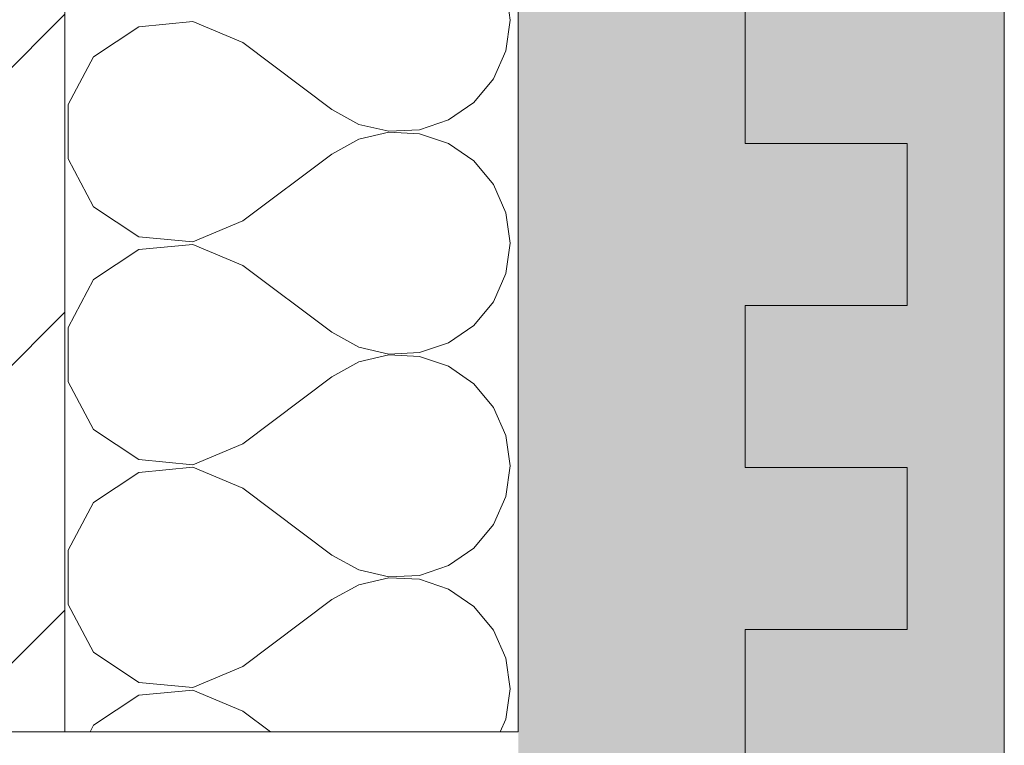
# Model space of a CAD drawing. Header units: metres. Extents: x -3.6 to 84.5, y -11 to 16.8.
# Tile 629 of 656: x 62.261 to 62.565, y 0.001 to 0.225. Entities that reach past the tile are written whole.
import ezdxf

# ---------------------------------------------------------------- set-up
doc = ezdxf.new("R2010")
doc.units = ezdxf.units.M
doc.header["$MEASUREMENT"] = 0
doc.linetypes.add('Wipeout_Contour', pattern=[1, 0, -1])
for name, color, linetype in [('301 - Elemente.Linie', 7, 'Continuous'), ('302 - Elemente.Schraffur', 7, 'Continuous'), ('605 - Struktur.Wand Innen', 7, 'Continuous')]:
    doc.layers.add(name, color=color, linetype=linetype)

# ---------------------------------------------------------------- blocks, each defined once
blk = doc.blocks.new('*X1')
at = {"layer": '302 - Elemente.Schraffur', "color": 7, "linetype": 'Continuous', "lineweight": 5}
for p, q in [((62.41247, 0.22452), (62.41116, 0.23391)), ((62.29788, 0.22254), (62.28393, 0.21327)), ((62.31454, 0.22412), (62.29788, 0.22254)), ((62.32998, 0.21764), (62.31454, 0.22412)), ((62.41116, 0.21512), (62.41247, 0.22452)), ((62.32998, 0.21764), (62.35748, 0.19702)), ((62.28393, 0.21327), (62.27602, 0.19852)), ((62.40734, 0.20645), (62.41116, 0.21512)), ((62.40129, 0.19915), (62.40734, 0.20645)), ((62.27602, 0.19852), (62.27602, 0.18178)), ((62.39347, 0.19378), (62.40129, 0.19915)), ((62.35748, 0.19702), (62.36578, 0.19243)), ((62.36578, 0.19243), (62.37501, 0.19029)), ((62.38448, 0.19075), (62.39347, 0.19378)), ((62.37501, 0.19001), (62.36578, 0.18786)), ((62.37501, 0.19029), (62.38448, 0.19075)), ((62.38448, 0.18955), (62.37501, 0.19001)), ((62.39347, 0.18652), (62.38448, 0.18955)), ((62.36578, 0.18786), (62.35748, 0.18327)), ((62.40129, 0.18115), (62.39347, 0.18652)), ((62.32998, 0.16265), (62.35748, 0.18327)), ((62.27602, 0.18178), (62.28393, 0.16702)), ((62.40734, 0.17385), (62.40129, 0.18115)), ((62.41116, 0.16517), (62.40734, 0.17385)), ((62.28393, 0.16702), (62.29788, 0.15775)), ((62.41247, 0.15578), (62.41116, 0.16517)), ((62.31454, 0.15617), (62.32998, 0.16265)), ((62.29788, 0.15775), (62.31454, 0.15617)), ((62.31454, 0.15538), (62.29788, 0.1538)), ((62.32998, 0.1489), (62.31454, 0.15538)), ((62.41116, 0.14638), (62.41247, 0.15578)), ((62.29788, 0.1538), (62.28393, 0.14453)), ((62.32998, 0.1489), (62.35748, 0.12828)), ((62.40734, 0.13771), (62.41116, 0.14638)), ((62.28393, 0.14453), (62.27602, 0.12978)), ((62.40129, 0.13041), (62.40734, 0.13771)), ((62.27602, 0.12978), (62.27602, 0.11304)), ((62.35748, 0.12828), (62.36578, 0.12369)), ((62.39347, 0.12504), (62.40129, 0.13041)), ((62.38448, 0.122), (62.39347, 0.12504)), ((62.36578, 0.12369), (62.37501, 0.12155)), ((62.37501, 0.12155), (62.38448, 0.122)), ((62.36578, 0.11912), (62.35748, 0.11453)), ((62.37501, 0.12127), (62.36578, 0.11912)), ((62.38448, 0.12081), (62.37501, 0.12127)), ((62.39347, 0.11778), (62.38448, 0.12081)), ((62.40129, 0.11241), (62.39347, 0.11778)), ((62.27602, 0.11304), (62.28393, 0.09828)), ((62.32998, 0.09391), (62.35748, 0.11453)), ((62.40734, 0.10511), (62.40129, 0.11241)), ((62.41116, 0.09643), (62.40734, 0.10511)), ((62.28393, 0.09828), (62.29788, 0.08901)), ((62.41247, 0.08704), (62.41116, 0.09643)), ((62.31454, 0.08743), (62.32998, 0.09391)), ((62.29788, 0.08901), (62.31454, 0.08743)), ((62.31454, 0.08664), (62.29788, 0.08506)), ((62.32998, 0.08016), (62.31454, 0.08664)), ((62.41116, 0.07764), (62.41247, 0.08704)), ((62.29788, 0.08506), (62.28393, 0.07579)), ((62.32998, 0.08016), (62.35748, 0.05954)), ((62.40734, 0.06897), (62.41116, 0.07764)), ((62.28393, 0.07579), (62.27602, 0.06104)), ((62.40129, 0.06167), (62.40734, 0.06897)), ((62.27602, 0.06104), (62.27602, 0.0443)), ((62.39347, 0.0563), (62.40129, 0.06167)), ((62.35748, 0.05954), (62.36578, 0.05495)), ((62.36578, 0.05495), (62.37501, 0.05281)), ((62.38448, 0.05326), (62.39347, 0.0563)), ((62.37501, 0.05253), (62.36578, 0.05038)), ((62.37501, 0.05281), (62.38448, 0.05326)), ((62.38448, 0.05207), (62.37501, 0.05253)), ((62.39347, 0.04904), (62.38448, 0.05207)), ((62.36578, 0.05038), (62.35748, 0.04579)), ((62.40129, 0.04367), (62.39347, 0.04904)), ((62.32998, 0.02517), (62.35748, 0.04579)), ((62.27602, 0.0443), (62.28393, 0.02954)), ((62.40734, 0.03637), (62.40129, 0.04367)), ((62.41116, 0.02769), (62.40734, 0.03637)), ((62.28393, 0.02954), (62.29788, 0.02027)), ((62.41247, 0.0183), (62.41116, 0.02769)), ((62.31454, 0.01869), (62.32998, 0.02517)), ((62.29788, 0.02027), (62.31454, 0.01869)), ((62.41116, 0.0089), (62.41247, 0.0183)), ((62.29788, 0.01632), (62.28393, 0.00705)), ((62.31454, 0.0179), (62.29788, 0.01632)), ((62.32998, 0.01142), (62.31454, 0.0179)), ((62.32998, 0.01142), (62.33854, 0.005)), ((62.28393, 0.00705), (62.28283, 0.005)), ((62.40944, 0.005), (62.41116, 0.0089))]:
    blk.add_line(p, q, dxfattribs=at)

msp = doc.modelspace()

# ---------------------------------------------------------------- hatches: boundary and pattern name
at = {"layer": '302 - Elemente.Schraffur', "linetype": 'Continuous', "lineweight": 0, "true_color": 0x4b4532}
msp.add_hatch(color=49, dxfattribs=at).paths.add_polyline_path([(62.41499, 5.1), (62.41499, -2.875), (62.56499, -2.93104), (62.56499, 5.1)])
at = {"layer": '302 - Elemente.Schraffur', "linetype": 'Continuous', "lineweight": 0, "true_color": 0x002a3f}
msp.add_hatch(color=158, dxfattribs=at).paths.add_polyline_path([(62.41677, 5.03653), (62.44136, 5.03653), (62.44136, -0.46347), (62.53499, -0.46347), (62.53499, 5.03653), (62.53499, 5.08653), (62.41677, 5.08653)])

# ---------------------------------------------------------------- linework, layer by layer
at = {"layer": '301 - Elemente.Linie', "color": 7, "linetype": 'Continuous', "lineweight": 13}
msp.add_line((62.56499, 5.1), (62.56499, -7.92), dxfattribs=at)
at = {"layer": '301 - Elemente.Linie', "color": 140, "linetype": 'Continuous', "lineweight": 18, "true_color": 0x00aaff}
for points in [[(62.48499, 0.13653), (62.53499, 0.13653), (62.53499, 0.18653), (62.48499, 0.18653), (62.48499, 0.23653)], [(62.48499, 0.03653), (62.53499, 0.03653), (62.53499, 0.08653), (62.48499, 0.08653), (62.48499, 0.13653)], [(62.48499, -0.06347), (62.53499, -0.06347), (62.53499, -0.01347), (62.48499, -0.01347), (62.48499, 0.03653)]]:
    msp.add_lwpolyline(points, dxfattribs=at)

# ---------------------------------------------------------------- next in the draw order: wipeouts: each hides what was drawn before it
at = {"color": 254, "linetype": 'Wipeout_Contour', "lineweight": 0, "ltscale": 249.801045}
msp.add_wipeout([(62.27499, 0.005), (62.41499, 0.005), (62.41499, 5.1), (62.27499, 5.1)], dxfattribs=at).dxf.layer = '302 - Elemente.Schraffur'

# ---------------------------------------------------------------- next in the draw order: linework, layer by layer
at = {"layer": '301 - Elemente.Linie', "color": 7, "linetype": 'Continuous', "lineweight": 18}
msp.add_line((62.41499, 0.005), (62.41499, 5.1), dxfattribs=at)

# ---------------------------------------------------------------- next in the draw order: block references
at = {"layer": '302 - Elemente.Schraffur', "color": 7, "linetype": 'Continuous', "lineweight": 5}
msp.add_blockref('*X1', (0, 0), dxfattribs=at)

# ---------------------------------------------------------------- next in the draw order: wipeouts: each hides what was drawn before it
at = {"color": 254, "linetype": 'Wipeout_Contour', "lineweight": 0, "ltscale": 371.993518}
msp.add_wipeout([(61.98503, 5.1), (61.98503, 0.245), (61.59499, 0.245), (61.59499, 0.005), (62.27499, 0.005), (62.27499, 5.1)], dxfattribs=at).dxf.layer = '302 - Elemente.Schraffur'

# ---------------------------------------------------------------- next in the draw order: hatches: boundary and pattern name
at = {"layer": '302 - Elemente.Schraffur', "linetype": 'Continuous', "lineweight": 5}
h = msp.add_hatch(dxfattribs=at)
h.set_pattern_fill('MW_Kalksandstein_0001', style=0, pattern_type=2)
h.set_pattern_definition([(45, (0, 0), (-0.04596194, 0.04596194), [])])
h.paths.add_polyline_path([(61.98503, 5.1), (61.98503, 0.245), (61.59499, 0.245), (61.59499, 0.005), (62.27499, 0.005), (62.27499, 5.1)])

# ---------------------------------------------------------------- next in the draw order: linework, layer by layer
at = {"layer": '301 - Elemente.Linie', "color": 7, "linetype": 'Continuous', "lineweight": 18}
for q in [(62.27499, 5.1), (61.59499, 0.005)]:
    msp.add_line((62.27499, 0.005), q, dxfattribs=at)
at = {"layer": '605 - Struktur.Wand Innen', "color": 7, "linetype": 'Continuous', "lineweight": 13}
msp.add_lwpolyline([(62.41499, 0.005), (62.27499, 0.005)], dxfattribs=at)

doc.saveas('drawing.dxf')
